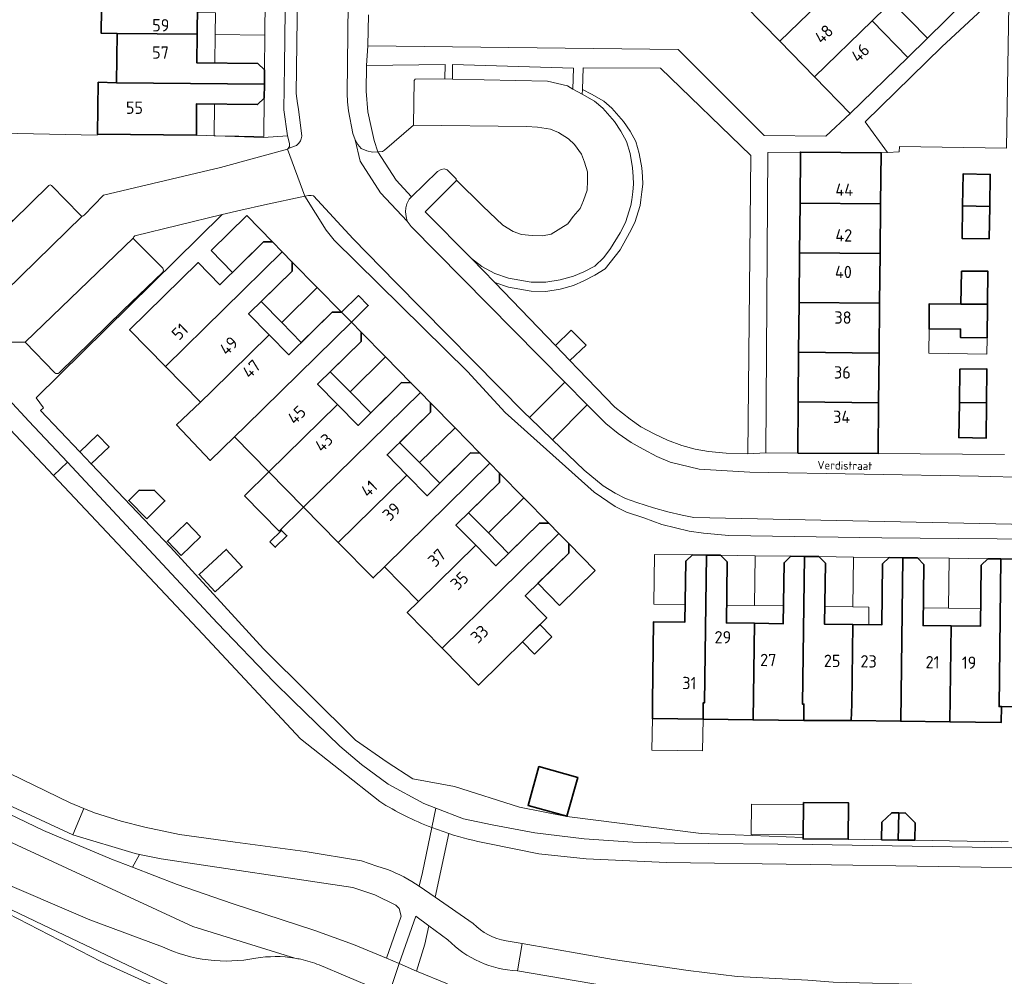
# Model space of a CAD drawing. Header units: metres. Extents: x 149984 to 156489, y 469398 to 478068.
# Tile 374 of 656: x 153243 to 153351, y 472858 to 472963. Entities that reach past the tile are written whole.
import ezdxf
from ezdxf.enums import TextEntityAlignment as Align

# ---------------------------------------------------------------- set-up
doc = ezdxf.new("R2010")
doc.units = ezdxf.units.M
doc.header["$LTSCALE"] = 0.75
for name, color, linetype, lineweight in [('B-WE-GR-BEPLANTING_CULTUUR_HEESTERS-GV', 252, 'Continuous', 18), ('B-WE-GR-STRUIK-GV', 252, 'Continuous', 13), ('B-WE-OG-BEBOUWING-GV', 6, 'Continuous', 35), ('B-WE-OG-BEBOUWING-T18', 1, 'Continuous', 18), ('B-WE-OG-BEBOUWING_LUIFEL-GV', 6, 'Continuous', 18), ('B-WE-OG-BEBOUWING_OVERBOUWING-GV', 6, 'Continuous', 18), ('B-WE-OG-TERREIN_BEGROEID-GV', 252, 'Continuous', 18), ('B-WE-OG-TERREIN_ERF-GV', 252, 'Continuous', 18), ('B-WE-OG-TERREIN_OEVER-GV', 252, 'Continuous', 18), ('B-WE-OG-TOPOGRAFIE-T18', 7, 'Continuous', 18), ('B-WE-OG-WATER_MEER-GV', 252, 'Continuous', 18), ('B-WE-OG-WEG-GV', 252, 'Continuous', 18), ('B-WE-VH-GESLOTENVERHARDING_ASFALT-GV', 252, 'Continuous', 18), ('B-WE-VH-GESLOTENVERHARDING_BETON-GV', 252, 'Continuous', 18), ('B-WE-VH-OPENVERHARDING_BETONSTRAATSTEEN-GV', 252, 'Continuous', 18), ('B-WE-VH-OPENVERHARDING_TEGEL-GV', 252, 'Continuous', 18)]:
    doc.layers.add(name, color=color, linetype=linetype, lineweight=lineweight)
doc.styles.add('NLCS-ISO-M500-T18', font='NLCS-ISO.ttf', dxfattribs={"height": 0.9})
doc.styles.add('NLCS-ISO-M750-T18', font='NLCS-ISO.ttf', dxfattribs={"height": 1.35})

msp = doc.modelspace()

# ---------------------------------------------------------------- linework, layer by layer
at = {"layer": 'B-WE-GR-BEPLANTING_CULTUUR_HEESTERS-GV', "flags": 128}
for points in [[(153351.34, 472966.499), (153344, 472959.64), (153335.57, 472951.44), (153338.02, 472948.098), (153339.31, 472948.17), (153339.35, 472948.75), (153351.08, 472948.56)], [(153289.55, 472956.139), (153289.58, 472957.7), (153280.95, 472957.62), (153280.92, 472954.8), (153281.1, 472952.55), (153281.43, 472951.03), (153281.82, 472949.4), (153282.218, 472948.138), (153282.72, 472948.18), (153282.95, 472948.34), (153286.11, 472951.08), (153286.18, 472955.95), (153286.3, 472956.12)], [(153290.39, 472956.12), (153300.78, 472955.89), (153302.976, 472955.368), (153303.576, 472955.029), (153303.63, 472957.33), (153290.4, 472957.7)], [(153255.322, 472869.825), (153260.23, 472867.93), (153266.27, 472865.84), (153275.3, 472862.87), (153279.54, 472861.34), (153283.15, 472859.84), (153284.78, 472864.45), (153284.544, 472865.292), (153284.174, 472865.663), (153281.884, 472866.809), (153279.46, 472867.584), (153258.483, 472870.751), (153256.092, 472871.227)]]:
    msp.add_lwpolyline(points, close=True, dxfattribs=at)
for points in [[(153272.315, 472949.911), (153269.679, 472949.709), (153262.339, 472949.964), (153251.518, 472950.075), (153251.45, 472949.99), (153239.24, 472950.24), (153239.345, 472955.317), (153239.222, 472955.312), (153238.948, 472961.327), (153232.399, 472961.442), (153232.267, 472953.924), (153232.237, 472952.237), (153233.176, 472950.598), (153233.17, 472950.348), (153233.105, 472947.736), (153242.238, 472940.59), (153246.187, 472944.46)], [(153250.038, 472941.217), (153252.169, 472943.406), (153264.963, 472946.424), (153272.33, 472948.44), (153272.393, 472948.532), (153272.53, 472948.73), (153272.54, 472949.05), (153272.315, 472949.911)], [(153246.457, 472944.454), (153249.614, 472941.242)], [(153351.235, 472872.621), (153350.559, 472872.614), (153341.011, 472872.764), (153339.209, 472872.792), (153337.392, 472872.821), (153333.729, 472872.88), (153328.789, 472872.916), (153328.79, 472873.073), (153317.637, 472873.507), (153302.914, 472875.377), (153297.736, 472876.395), (153290.595, 472878.653), (153286.027, 472879.493), (153283.244, 472881.331), (153279.778, 472883.746), (153269.697, 472893.723), (153259.51, 472904.854), (153250.809, 472913.98), (153249.56, 472915.291), (153245.243, 472919.818), (153245.586, 472920.131), (153244.791, 472921.206), (153265.149, 472941.28), (153255.593, 472938.951)], [(153255.552, 472938.512), (153258.655, 472935.41)], [(153258.661, 472934.964), (153254.332, 472930.802), (153247.322, 472923.936)], [(153246.843, 472923.953), (153243.584, 472927.301), (153241.997, 472927.304)], [(153241.769, 472921.058), (153243.992, 472918.677), (153248.215, 472914.154), (153259.61, 472901.95), (153264.64, 472896.54), (153270.8, 472890.11), (153272.91, 472888.07), (153278.06, 472883.06), (153280.42, 472881.05), (153283.35, 472878.91), (153287.25, 472876.81), (153288.548, 472876.299), (153291.59, 472875.1), (153294.73, 472874.47), (153299.39, 472873.57), (153304.82, 472872.92), (153310.14, 472872.57), (153314.72, 472872.44), (153329.79, 472872.31), (153366.99, 472871.7)], [(153289.879, 472861.865), (153287.799, 472863.404), (153287.35, 472861.39), (153286.454, 472858.452), (153289.84, 472857.03)], [(153307.76, 472855.65), (153313.221, 472854.943), (153313.381, 472855.824), (153312.299, 472855.959), (153297.498, 472858.481)]]:
    msp.add_lwpolyline(points, dxfattribs=at)
at = {"layer": 'B-WE-GR-BEPLANTING_CULTUUR_HEESTERS-GV'}
for points in [[(153246.187, 472944.46, -0.4888168), (153246.457, 472944.454)], [(153249.614, 472941.242, 0.2261022), (153249.808, 472941.126)], [(153249.808, 472941.126, 0.2470058), (153250.038, 472941.217)], [(153255.593, 472938.951, 0.3083691), (153255.44, 472938.719)], [(153255.44, 472938.719, 0.2529586), (153255.552, 472938.512)], [(153258.655, 472935.41, -0.287004), (153258.661, 472934.964)], [(153247.322, 472923.936, -0.2901928), (153246.843, 472923.953)], [(153297.498, 472858.481, -0.1890703), (153289.879, 472861.865)]]:
    msp.add_lwpolyline(points, format="xyb", dxfattribs=at)
at = {"layer": 'B-WE-GR-STRUIK-GV', "flags": 128}
for points in [[(153304.617, 472954.984), (153304.596, 472954.454), (153305.95, 472953.69), (153306.85, 472952.92), (153308.13, 472951.47), (153308.84, 472950.4), (153309.46, 472949.29), (153309.84, 472947.98), (153310.11, 472946.41), (153310.19, 472945.44), (153310.22, 472944.63), (153310.14, 472943.77), (153310.03, 472942.9), (153309.93, 472942.29), (153309.35, 472940.43), (153308.76, 472939.3), (153307.71, 472937.57), (153306.96, 472936.58), (153305.96, 472935.64), (153304.77, 472935.03), (153303.65, 472934.53), (153302.17, 472934.13), (153300.62, 472933.87), (153298.99, 472933.89), (153296.51, 472934.33), (153295.02, 472934.84), (153293.61, 472935.61), (153292.481, 472936.474), (153295.013, 472933.844), (153295.02, 472933.84), (153296.51, 472933.33), (153298.99, 472932.89), (153300.62, 472932.87), (153302.17, 472933.13), (153303.65, 472933.53), (153304.77, 472934.03), (153305.96, 472934.64), (153307.122, 472935.345), (153308.748, 472937.421), (153309.76, 472939.3), (153310.35, 472940.43), (153310.93, 472942.29), (153311.03, 472942.9), (153311.14, 472943.77), (153311.22, 472944.63), (153311.19, 472945.44), (153311.11, 472946.41), (153310.84, 472947.98), (153310.46, 472949.29), (153309.84, 472950.4), (153309.13, 472951.47), (153307.85, 472952.92), (153306.95, 472953.69), (153305.596, 472954.454)], [(153188.946, 472902.23), (153188.785, 472901.528), (153189.818, 472901.035), (153229.679, 472881.489), (153235.08, 472878.87), (153245.58, 472873.84), (153253.03, 472870.71), (153255.322, 472869.825), (153256.092, 472871.227), (153255.645, 472871.315), (153248.804, 472873.379), (153231.55, 472881.37), (153190.957, 472901.204)]]:
    msp.add_lwpolyline(points, close=True, dxfattribs=at)
at = {"layer": 'B-WE-OG-BEBOUWING-GV', "flags": 128}
for points in [[(153322.438, 472964.16), (153326.243, 472960.258), (153332.55, 472966.409), (153328.745, 472970.311)], [(153330.048, 472956.357), (153336.355, 472962.508), (153337.88, 472963.995), (153334.075, 472967.896), (153332.55, 472966.409), (153326.243, 472960.258)], [(153251.974, 472966.545), (153251.921, 472961.131), (153253.645, 472961.113), (153262.424, 472961.023), (153262.457, 472964.214), (153269.147, 472964.145), (153269.874, 472964.868), (153269.889, 472966.36), (153253.701, 472966.528)], [(153336.355, 472962.508), (153330.048, 472956.357), (153333.958, 472952.348), (153340.265, 472958.499)], [(153262.424, 472961.023), (153253.645, 472961.113), (153253.59, 472955.722), (153269.778, 472955.553), (153269.794, 472957.118), (153269.081, 472957.826), (153262.392, 472957.895)], [(153251.577, 472955.774), (153251.518, 472950.075), (153262.339, 472949.964), (153262.345, 472953.395), (153269.035, 472953.326), (153269.762, 472954.048), (153269.778, 472955.553), (153253.59, 472955.722)], [(153337.282, 472942.451), (153337.34, 472948.06), (153328.501, 472948.124), (153328.45, 472942.531)], [(153346.254, 472942.243), (153349.236, 472942.171), (153349.293, 472945.685), (153346.311, 472945.733)], [(153337.282, 472942.451), (153328.45, 472942.531), (153328.401, 472937.089), (153337.226, 472937.008)], [(153346.254, 472942.243), (153346.196, 472938.677), (153349.178, 472938.629), (153349.236, 472942.171)], [(153271.742, 472937.205), (153270.679, 472938.287), (153269.676, 472938.281), (153264.91, 472933.6), (153262.522, 472936.033), (153255.011, 472928.653), (153258.951, 472924.642)], [(153271.742, 472937.205), (153258.951, 472924.642), (153262.782, 472920.743), (153264.016, 472921.955), (153270.293, 472928.121), (153268.049, 472930.405), (153272.815, 472935.086), (153272.837, 472936.09)], [(153328.401, 472937.089), (153328.351, 472931.646), (153337.17, 472931.566), (153337.226, 472937.008)], [(153346.137, 472935.097), (153346.079, 472931.489), (153348.996, 472931.467), (153349.022, 472935.075)], [(153278.234, 472930.596), (153279.307, 472929.504), (153281.162, 472931.326), (153280.09, 472932.418)], [(153328.301, 472926.203), (153337.114, 472926.123), (153337.17, 472931.566), (153328.351, 472931.646)], [(153266.518, 472916.941), (153267.745, 472918.147), (153279.307, 472929.504), (153278.234, 472930.596), (153277.209, 472930.613), (153272.443, 472925.932), (153270.293, 472928.121), (153264.016, 472921.955), (153262.782, 472920.743), (153260.157, 472918.244), (153263.827, 472914.356)], [(153348.996, 472931.467), (153346.079, 472931.489), (153342.606, 472931.515), (153342.585, 472928.765), (153346.035, 472928.739), (153346.02, 472927.829), (153348.937, 472927.782)], [(153266.518, 472916.941), (153270.266, 472913.127), (153277.775, 472920.504), (153275.617, 472922.701), (153280.383, 472927.382), (153280.392, 472928.399), (153279.307, 472929.504), (153267.745, 472918.147)], [(153337.114, 472926.123), (153328.301, 472926.203), (153328.252, 472920.761), (153337.058, 472920.681)], [(153345.903, 472920.69), (153348.871, 472920.668), (153348.9, 472924.4), (153345.963, 472924.356)], [(153277.775, 472920.504), (153270.266, 472913.127), (153274.084, 472909.241), (153286.869, 472921.805), (153285.83, 472922.863), (153284.806, 472922.88), (153280.04, 472918.199)], [(153274.084, 472909.241), (153277.874, 472905.384), (153285.383, 472912.76), (153283.214, 472914.968), (153287.98, 472919.649), (153287.989, 472920.666), (153286.869, 472921.805)], [(153328.201, 472915.168), (153337, 472915.104), (153337.058, 472920.681), (153328.252, 472920.761)], [(153348.871, 472920.668), (153345.903, 472920.69), (153345.841, 472916.857), (153348.841, 472916.808)], [(153249.56, 472915.291), (153250.809, 472913.98), (153252.769, 472915.848), (153251.519, 472917.159)], [(153277.874, 472905.384), (153281.699, 472901.492), (153282.933, 472902.705), (153294.483, 472914.055), (153293.398, 472915.159), (153292.367, 472915.183), (153287.601, 472910.502), (153285.383, 472912.76)], [(153292.929, 472905.078), (153290.769, 472907.277), (153295.535, 472911.958), (153295.55, 472912.969), (153294.483, 472914.055), (153282.933, 472902.705), (153286.655, 472898.917)], [(153256.896, 472907.971), (153258.89, 472909.921), (153257.763, 472911.073), (153256.066, 472911.092), (153254.93, 472909.981)], [(153260.659, 472903.951), (153262.777, 472905.983), (153261.273, 472907.551), (153259.155, 472905.519)], [(153286.655, 472898.917), (153285.422, 472897.705), (153289.144, 472893.916), (153289.239, 472893.82), (153302.024, 472906.377), (153300.938, 472907.483), (153299.912, 472907.501), (153295.146, 472902.82), (153292.929, 472905.078)], [(153270.393, 472905.433), (153270.978, 472904.849), (153272.245, 472906.117), (153271.661, 472906.701)], [(153302.024, 472906.377), (153289.239, 472893.82), (153293.222, 472889.766), (153300.718, 472897.131), (153298.35, 472899.542), (153303.121, 472904.218), (153303.131, 472905.25)], [(153264.386, 472899.965), (153267.366, 472902.704), (153265.606, 472904.618), (153262.626, 472901.879)], [(153317.995, 472887.825), (153318.205, 472903.993), (153316.665, 472904.013), (153315.936, 472903.332), (153315.848, 472896.652), (153312.411, 472896.697), (153312.299, 472887.898), (153312.276, 472886.099), (153317.826, 472886.027), (153317.848, 472887.827)], [(153323.309, 472885.956), (153323.448, 472896.525), (153320.388, 472896.565), (153320.475, 472903.245), (153319.746, 472903.973), (153318.205, 472903.993), (153317.995, 472887.825), (153317.848, 472887.827), (153317.826, 472886.027)], [(153323.448, 472896.525), (153323.309, 472885.956), (153328.855, 472885.885), (153328.878, 472887.685), (153328.717, 472887.688), (153328.927, 472903.853), (153327.444, 472903.872), (153326.706, 472903.163), (153326.618, 472896.483)], [(153334.108, 472887.617), (153334.223, 472896.384), (153331.136, 472896.424), (153331.224, 472903.104), (153330.526, 472903.832), (153328.927, 472903.853), (153328.717, 472887.688), (153328.878, 472887.685), (153328.855, 472885.885), (153334.062, 472885.879)], [(153334.223, 472896.384), (153334.108, 472887.617), (153334.062, 472885.879), (153339.488, 472885.809), (153339.72, 472903.712), (153338.224, 472903.731), (153337.485, 472903.022), (153337.397, 472896.342)], [(153344.849, 472885.739), (153344.988, 472896.243), (153341.925, 472896.283), (153342.013, 472902.963), (153341.304, 472903.691), (153339.72, 472903.712), (153339.488, 472885.809)], [(153344.988, 472896.243), (153344.849, 472885.739), (153350.491, 472885.666), (153350.512, 472887.404), (153350.251, 472887.409), (153350.461, 472903.57), (153349.033, 472903.589), (153348.303, 472902.88), (153348.215, 472896.2)], [(153355.768, 472896.1), (153352.735, 472896.14), (153352.823, 472902.82), (153352.113, 472903.549), (153350.461, 472903.57), (153350.251, 472887.409), (153350.512, 472887.404), (153355.653, 472887.34)], [(153299.859, 472880.838), (153298.669, 472876.586), (153302.921, 472875.396), (153304.111, 472879.649)], [(153328.818, 472876.914), (153328.79, 472873.073), (153328.789, 472872.916), (153333.729, 472872.88), (153333.759, 472876.878)], [(153339.209, 472872.792), (153339.256, 472875.76), (153338.506, 472875.774), (153337.426, 472874.733), (153337.392, 472872.821)], [(153341.011, 472872.764), (153341.046, 472874.666), (153340.006, 472875.746), (153339.256, 472875.76), (153339.209, 472872.792)]]:
    msp.add_lwpolyline(points, close=True, dxfattribs=at)
at = {"layer": 'B-WE-OG-BEBOUWING_LUIFEL-GV', "flags": 128}
for points in [[(153269.874, 472964.868), (153269.147, 472964.145), (153262.457, 472964.214), (153262.449, 472963.412), (153264.412, 472963.392), (153264.388, 472961.003), (153269.834, 472960.947)], [(153336.355, 472962.508), (153340.265, 472958.499), (153342.401, 472960.586), (153338.489, 472964.59), (153337.88, 472963.995)], [(153269.834, 472960.947), (153264.388, 472961.003), (153264.356, 472957.875), (153269.081, 472957.826), (153269.794, 472957.118)], [(153269.762, 472954.048), (153269.035, 472953.326), (153264.309, 472953.375), (153264.273, 472949.897), (153269.719, 472949.841)], [(153270.679, 472938.287), (153267.85, 472941.167), (153263.946, 472937.333), (153266.286, 472934.951), (153269.676, 472938.281)], [(153275.572, 472933.306), (153272.837, 472936.09), (153272.815, 472935.086), (153269.435, 472931.766), (153271.678, 472929.482)], [(153278.234, 472930.596), (153275.572, 472933.306), (153271.678, 472929.482), (153273.828, 472927.293), (153277.209, 472930.613)], [(153283.054, 472925.689), (153280.392, 472928.399), (153280.383, 472927.382), (153277.002, 472924.061), (153279.16, 472921.864)], [(153342.585, 472928.765), (153342.543, 472926.107), (153348.908, 472926.004), (153348.937, 472927.782), (153346.02, 472927.829), (153346.035, 472928.739)], [(153285.83, 472922.863), (153283.054, 472925.689), (153279.16, 472921.864), (153281.424, 472919.559), (153284.806, 472922.88)], [(153290.662, 472917.945), (153287.989, 472920.666), (153287.98, 472919.649), (153284.598, 472916.327), (153286.767, 472914.119)], [(153293.398, 472915.159), (153290.662, 472917.945), (153286.767, 472914.119), (153288.985, 472911.861), (153292.367, 472915.183)], [(153270.266, 472913.127), (153267.596, 472910.503), (153271.414, 472906.617), (153274.084, 472909.241)], [(153298.208, 472910.263), (153295.55, 472912.969), (153295.535, 472911.958), (153292.153, 472908.636), (153294.312, 472906.437)], [(153298.208, 472910.263), (153294.312, 472906.437), (153296.53, 472904.179), (153299.912, 472907.501), (153300.938, 472907.483)], [(153303.131, 472905.25), (153303.121, 472904.218), (153299.74, 472900.904), (153302.105, 472898.49), (153306.007, 472902.315)], [(153316.665, 472904.013), (153312.52, 472904.068), (153312.448, 472898.62), (153315.873, 472898.575), (153315.936, 472903.332)], [(153323.544, 472903.924), (153319.746, 472903.973), (153320.475, 472903.245), (153320.413, 472898.516), (153323.473, 472898.476)], [(153323.544, 472903.924), (153323.473, 472898.476), (153326.644, 472898.434), (153326.706, 472903.163), (153327.444, 472903.872)], [(153334.32, 472903.782), (153330.526, 472903.832), (153331.224, 472903.104), (153331.162, 472898.375), (153334.249, 472898.334)], [(153334.32, 472903.782), (153334.249, 472898.334), (153336, 472898.311), (153335.974, 472896.361), (153337.397, 472896.342), (153337.485, 472903.022), (153338.224, 472903.731)], [(153344.8, 472903.645), (153341.304, 472903.691), (153342.013, 472902.963), (153341.951, 472898.233), (153344.728, 472898.196)], [(153344.8, 472903.645), (153344.728, 472898.196), (153348.241, 472898.15), (153348.303, 472902.88), (153349.033, 472903.589)], [(153298.039, 472894.499), (153299.354, 472893.16), (153301.279, 472895.051), (153299.964, 472896.39)], [(153312.276, 472886.099), (153312.231, 472882.617), (153317.781, 472882.545), (153317.826, 472886.027)]]:
    msp.add_lwpolyline(points, close=True, dxfattribs=at)
at = {"layer": 'B-WE-OG-BEBOUWING_OVERBOUWING-GV', "flags": 128}
msp.add_lwpolyline([(153328.792, 472873.363), (153328.817, 472876.691), (153323.129, 472876.732), (153323.105, 472873.405)], close=True, dxfattribs=at)
at = {"layer": 'B-WE-OG-TERREIN_BEGROEID-GV', "flags": 128}
msp.add_lwpolyline([(153305.596, 472954.454), (153306.95, 472953.69), (153307.85, 472952.92), (153309.13, 472951.47), (153309.84, 472950.4), (153310.46, 472949.29), (153310.84, 472947.98), (153311.11, 472946.41), (153311.19, 472945.44), (153311.22, 472944.63), (153311.14, 472943.77), (153311.03, 472942.9), (153310.93, 472942.29), (153310.35, 472940.43), (153309.76, 472939.3), (153308.748, 472937.421), (153307.122, 472935.345), (153305.96, 472934.64), (153304.77, 472934.03), (153303.65, 472933.53), (153302.17, 472933.13), (153300.62, 472932.87), (153298.99, 472932.89), (153296.51, 472933.33), (153295.02, 472933.84), (153295.013, 472933.844), (153301.661, 472926.937), (153303.402, 472928.613), (153305.026, 472926.999), (153303.248, 472925.288), (153304.15, 472924.35), (153308.17, 472920.2), (153309.83, 472918.89), (153311.02, 472918.04), (153312.46, 472917.29), (153313.93, 472916.58), (153315.51, 472916), (153316.98, 472915.59), (153318.42, 472915.34), (153320.37, 472915.15), (153322.74, 472915.1), (153323.08, 472947.74), (153313.18, 472957.33), (153304.71, 472957.34), (153304.617, 472954.984)], close=True, dxfattribs=at)
for points in [[(153282.41, 472877), (153273.74, 472883.87), (153263.049, 472895.339), (153246.677, 472912.718), (153241.938, 472917.749)], [(153184.552, 472908.315), (153191.869, 472904.67), (153231.269, 472885.209), (153248.507, 472876.871), (153249.99, 472876.261), (153251.177, 472875.773), (153254.106, 472874.863), (153256.699, 472874.189), (153260.47, 472873.414), (153266.598, 472872.571), (153274.241, 472871.527), (153280.437, 472870.516), (153282.106, 472869.95), (153283.271, 472869.555)], [(153286.744, 472867.734), (153287.096, 472869.244), (153288.11, 472874.17)], [(153289.971, 472873.509), (153288.481, 472866.53), (153292.654, 472863.636)], [(153299.86, 472871.3), (153294.25, 472872.42)], [(153390.541, 472864.322), (153384.23, 472866.97), (153379.37, 472868.58), (153376.97, 472869.07), (153374.62, 472869.37), (153371.82, 472869.49), (153357.67, 472869.67), (153329.56, 472870.11), (153313.82, 472870.33), (153305.02, 472870.73), (153299.86, 472871.3)], [(153296.26, 472861.77), (153298.018, 472861.463), (153308, 472859.72), (153316.2, 472858.51), (153321.57, 472857.85), (153329.32, 472857.46), (153332.07, 472857.23), (153343.57, 472856.94), (153363.64, 472857.04), (153368.78, 472857.25), (153374.19, 472857.71), (153383.17, 472858.93), (153387.937, 472859.638), (153396.992, 472861.313), (153396.83, 472862.567)]]:
    msp.add_lwpolyline(points, dxfattribs=at)
at = {"layer": 'B-WE-OG-TERREIN_BEGROEID-GV'}
for points in [[(153288.11, 472874.17, -0.0459593), (153282.41, 472877)], [(153294.25, 472872.42, -0.0315853), (153289.971, 472873.509)], [(153283.271, 472869.555, -0.0594207), (153286.744, 472867.734)], [(153292.654, 472863.636, 0.1531185), (153296.26, 472861.77)]]:
    msp.add_lwpolyline(points, format="xyb", dxfattribs=at)
at = {"layer": 'B-WE-OG-TERREIN_ERF-GV', "flags": 128}
for points in [[(153235.961, 472966.66), (153235.874, 472961.711), (153238.954, 472961.657), (153238.948, 472961.327), (153239.222, 472955.312), (153239.345, 472955.317), (153239.24, 472950.24), (153251.45, 472949.99), (153251.518, 472950.075), (153251.577, 472955.774), (153253.59, 472955.722), (153253.645, 472961.113), (153251.921, 472961.131), (153251.974, 472966.545)], [(153262.457, 472964.214), (153262.424, 472961.023), (153262.392, 472957.895), (153269.081, 472957.826), (153269.794, 472957.118), (153269.778, 472955.553), (153269.762, 472954.048), (153269.035, 472953.326), (153262.345, 472953.395), (153262.339, 472949.964), (153269.679, 472949.709), (153272.315, 472949.911), (153271.9, 472952.74), (153271.98, 472957.58), (153272.1, 472966.68)], [(153281.173, 472963.171), (153281.127, 472959.749), (153315.1, 472959.36), (153324.51, 472949.94), (153331.27, 472949.88), (153333.958, 472952.348), (153330.048, 472956.357), (153326.243, 472960.258), (153322.438, 472964.16)], [(153337.88, 472963.995), (153336.355, 472962.508), (153340.265, 472958.499), (153346.549, 472964.659)], [(153351.08, 472948.56), (153339.35, 472948.75), (153339.31, 472948.17), (153338.02, 472948.098), (153337.34, 472948.06), (153337.282, 472942.451), (153337.226, 472937.008), (153337.17, 472931.566), (153337.114, 472926.123), (153337.058, 472920.681), (153337, 472915.104), (153350.83, 472915.005)], [(153362.66, 472905.67), (153337.42, 472905.9), (153320.64, 472906.13), (153317.89, 472906.39), (153316.31, 472906.62), (153313.31, 472907.34), (153311.36, 472908.06), (153309.46, 472908.7), (153308.2, 472909.32), (153305.9, 472910.89), (153296.14, 472919.61), (153292.04, 472924.1), (153277.43, 472938.49), (153276.54, 472939.56), (153274.219, 472943.287), (153269.79, 472942.335), (153267.199, 472941.779), (153265.149, 472941.28), (153244.791, 472921.206), (153245.586, 472920.131), (153245.243, 472919.818), (153249.56, 472915.291), (153251.519, 472917.159), (153252.769, 472915.848), (153250.809, 472913.98), (153259.51, 472904.854), (153269.697, 472893.723), (153279.778, 472883.746), (153283.244, 472881.331), (153286.027, 472879.493), (153290.595, 472878.653), (153297.736, 472876.395), (153302.914, 472875.377), (153317.637, 472873.507), (153328.79, 472873.073), (153328.818, 472876.914), (153333.759, 472876.878), (153333.729, 472872.88), (153337.392, 472872.821), (153337.426, 472874.733), (153338.506, 472875.774), (153339.256, 472875.76), (153340.006, 472875.746), (153341.046, 472874.666), (153341.011, 472872.764), (153350.559, 472872.614), (153351.235, 472872.621)], [(153355.653, 472887.34), (153350.512, 472887.404), (153350.491, 472885.666), (153344.849, 472885.739), (153339.488, 472885.809), (153334.062, 472885.879), (153328.855, 472885.885), (153323.309, 472885.956), (153317.826, 472886.027), (153312.276, 472886.099), (153312.299, 472887.898), (153312.411, 472896.697), (153315.848, 472896.652), (153315.936, 472903.332), (153316.665, 472904.013), (153318.205, 472903.993), (153319.746, 472903.973), (153320.475, 472903.245), (153320.388, 472896.565), (153323.448, 472896.525), (153326.618, 472896.483), (153326.706, 472903.163), (153327.444, 472903.872), (153328.927, 472903.853), (153330.526, 472903.832), (153331.224, 472903.104), (153331.136, 472896.424), (153334.223, 472896.384), (153337.397, 472896.342), (153337.485, 472903.022), (153338.224, 472903.731), (153339.72, 472903.712), (153341.304, 472903.691), (153342.013, 472902.963), (153341.925, 472896.283), (153344.988, 472896.243), (153348.215, 472896.2), (153348.303, 472902.88), (153349.033, 472903.589), (153350.461, 472903.57), (153352.113, 472903.549)]]:
    msp.add_lwpolyline(points, dxfattribs=at)
for points in [[(153328.45, 472942.531), (153328.501, 472948.124), (153324.93, 472948.07), (153324.72, 472915.193), (153328.201, 472915.168), (153328.252, 472920.761), (153328.301, 472926.203), (153328.351, 472931.646), (153328.401, 472937.089)], [(153349.236, 472942.171), (153349.178, 472938.629), (153346.196, 472938.677), (153346.254, 472942.243), (153346.311, 472945.733), (153349.293, 472945.685)], [(153282.933, 472902.705), (153281.699, 472901.492), (153277.874, 472905.384), (153274.084, 472909.241), (153270.266, 472913.127), (153266.518, 472916.941), (153263.827, 472914.356), (153260.157, 472918.244), (153262.782, 472920.743), (153258.951, 472924.642), (153255.011, 472928.653), (153262.522, 472936.033), (153264.91, 472933.6), (153269.676, 472938.281), (153270.679, 472938.287), (153271.742, 472937.205), (153272.837, 472936.09), (153272.815, 472935.086), (153268.049, 472930.405), (153270.293, 472928.121), (153272.443, 472925.932), (153277.209, 472930.613), (153278.234, 472930.596), (153280.09, 472932.418), (153281.162, 472931.326), (153279.307, 472929.504), (153280.392, 472928.399), (153280.383, 472927.382), (153275.617, 472922.701), (153277.775, 472920.504), (153280.04, 472918.199), (153284.806, 472922.88), (153285.83, 472922.863), (153286.869, 472921.805), (153287.989, 472920.666), (153287.98, 472919.649), (153283.214, 472914.968), (153285.383, 472912.76), (153287.601, 472910.502), (153292.367, 472915.183), (153293.398, 472915.159), (153294.483, 472914.055), (153295.55, 472912.969), (153295.535, 472911.958), (153290.769, 472907.277), (153292.929, 472905.078), (153295.146, 472902.82), (153299.912, 472907.501), (153300.938, 472907.483), (153302.024, 472906.377), (153303.131, 472905.25), (153303.121, 472904.218), (153298.35, 472899.542), (153300.718, 472897.131), (153293.222, 472889.766), (153289.239, 472893.82), (153289.144, 472893.916), (153285.422, 472897.705), (153286.655, 472898.917)], [(153346.079, 472931.489), (153346.137, 472935.097), (153349.022, 472935.075), (153348.996, 472931.467), (153348.937, 472927.782), (153346.02, 472927.829), (153346.035, 472928.739), (153342.585, 472928.765), (153342.606, 472931.515)], [(153348.871, 472920.668), (153348.841, 472916.808), (153345.841, 472916.857), (153345.903, 472920.69), (153345.963, 472924.356), (153348.9, 472924.4)], [(153256.896, 472907.971), (153254.93, 472909.981), (153256.066, 472911.092), (153257.763, 472911.073), (153258.89, 472909.921)], [(153260.659, 472903.951), (153259.155, 472905.519), (153261.273, 472907.551), (153262.777, 472905.983)], [(153270.393, 472905.433), (153271.661, 472906.701), (153272.245, 472906.117), (153270.978, 472904.849)], [(153264.386, 472899.965), (153262.626, 472901.879), (153265.606, 472904.618), (153267.366, 472902.704)], [(153299.859, 472880.838), (153304.111, 472879.649), (153302.921, 472875.396), (153298.669, 472876.586)]]:
    msp.add_lwpolyline(points, close=True, dxfattribs=at)
at = {"layer": 'B-WE-OG-TERREIN_OEVER-GV', "flags": 128}
msp.add_lwpolyline([(153285.29, 472843.44), (153284.98, 472843.72), (153284.69, 472844.26), (153284.41, 472844.63), (153283.96, 472845.18), (153274.083, 472849.513), (153260.921, 472856.186), (153245.506, 472863.503), (153222.986, 472874.287), (153198.867, 472886.288), (153175.982, 472897.342), (153174.849, 472897.24), (153174.94, 472897.2), (153183.9, 472892.82), (153206.41, 472881.55), (153227.71, 472871.33), (153237.11, 472867.1), (153251.88, 472859.49), (153264.214, 472853.878), (153272.565, 472849.711), (153281.172, 472845.762), (153283.627, 472844.082)], close=True, dxfattribs=at)
at = {"layer": 'B-WE-OG-WATER_MEER-GV', "flags": 128}
msp.add_lwpolyline([(153264.214, 472853.878), (153251.88, 472859.49), (153237.11, 472867.1), (153227.71, 472871.33), (153206.41, 472881.55), (153183.9, 472892.82), (153174.94, 472897.2), (153174.849, 472897.24), (153169.61, 472899.55), (153162.325, 472902.2), (153157.24, 472905.04), (153155.125, 472906.568), (153136.194, 472915.55), (153118.525, 472924.067), (153102.247, 472932.098), (153089.112, 472938.647)], dxfattribs=at)
at = {"layer": 'B-WE-OG-WEG-GV', "flags": 128}
for points in [[(153258.62, 472861.1), (153250.65, 472864.07), (153239.83, 472868.69), (153223.03, 472876.72), (153211.55, 472882.63), (153179.937, 472898.24), (153174.88, 472900.793), (153174.62, 472900.662), (153173.197, 472901.357), (153130.658, 472922.141), (153109.435, 472932.477), (153108.536, 472932.915), (153105.839, 472934.229), (153104.94, 472934.667), (153062.4, 472955.422)], [(153169.61, 472899.55), (153174.849, 472897.24), (153175.982, 472897.342), (153198.867, 472886.288), (153222.986, 472874.287), (153245.506, 472863.503), (153260.921, 472856.186), (153274.083, 472849.513), (153283.96, 472845.18), (153284.863, 472845.029), (153285.466, 472848.503), (153285.664, 472849.685)], [(153281.993, 472856.492), (153275.79, 472859.11)]]:
    msp.add_lwpolyline(points, dxfattribs=at)
at = {"layer": 'B-WE-OG-WEG-GV'}
for points in [[(153268.84, 472859.85, -0.1588967), (153258.62, 472861.1)], [(153273.119, 472859.859, 0.0838982), (153268.84, 472859.85)], [(153273.764, 472859.734, 0.0107495), (153273.119, 472859.859)], [(153275.79, 472859.11, 0.0414788), (153273.764, 472859.734)]]:
    msp.add_lwpolyline(points, format="xyb", dxfattribs=at)
at = {"layer": 'B-WE-VH-GESLOTENVERHARDING_ASFALT-GV', "flags": 128}
for points in [[(153278.06, 472883.06), (153272.91, 472888.07), (153270.8, 472890.11), (153264.64, 472896.54), (153259.61, 472901.95), (153248.215, 472914.154), (153246.677, 472912.718), (153263.049, 472895.339), (153273.74, 472883.87), (153282.41, 472877)], [(153176.291, 472907.493), (153174.839, 472904.613), (153203.718, 472890.277), (153261.93, 472863.331), (153273.119, 472859.859)], [(153275.79, 472859.11), (153281.993, 472856.492), (153283.43, 472855.886), (153284.53, 472859.26), (153283.15, 472859.84), (153279.54, 472861.34), (153275.3, 472862.87), (153266.27, 472865.84), (153260.23, 472867.93), (153255.322, 472869.825), (153253.03, 472870.71), (153245.58, 472873.84), (153235.08, 472878.87), (153229.679, 472881.489), (153189.818, 472901.035), (153188.785, 472901.528), (153176.291, 472907.493)], [(153273.119, 472859.859), (153261.93, 472863.331), (153203.718, 472890.277), (153174.839, 472904.613), (153173.197, 472901.357)], [(153173.197, 472901.357), (153174.62, 472900.662), (153174.88, 472900.793), (153179.937, 472898.24), (153211.55, 472882.63), (153223.03, 472876.72), (153239.83, 472868.69), (153250.65, 472864.07), (153258.62, 472861.1)], [(153288.11, 472874.17), (153288.548, 472876.299), (153287.25, 472876.81), (153283.35, 472878.91), (153280.42, 472881.05), (153278.06, 472883.06)], [(153391.017, 472866.274), (153387.8, 472867.78), (153378.34, 472870.93), (153376.21, 472871.36), (153373.93, 472871.68), (153371.582, 472871.687), (153366.99, 472871.7), (153329.79, 472872.31), (153314.72, 472872.44), (153310.14, 472872.57), (153304.82, 472872.92), (153299.39, 472873.57), (153294.73, 472874.47), (153291.59, 472875.1), (153288.548, 472876.299), (153288.11, 472874.17), (153289.971, 472873.509)], [(153294.25, 472872.42), (153299.86, 472871.3), (153305.02, 472870.73), (153313.82, 472870.33), (153329.56, 472870.11), (153357.67, 472869.67), (153371.82, 472869.49), (153374.62, 472869.37), (153376.97, 472869.07), (153379.37, 472868.58), (153384.23, 472866.97), (153390.541, 472864.322)], [(153289.84, 472857.03), (153286.454, 472858.452), (153284.53, 472859.26), (153283.43, 472855.886), (153293.87, 472851.48), (153295.67, 472850.88), (153297.251, 472850.563), (153302.614, 472849.652), (153314.004, 472847.992), (153323.684, 472846.912), (153328.974, 472846.502), (153339.9, 472845.6)]]:
    msp.add_lwpolyline(points, dxfattribs=at)
at = {"layer": 'B-WE-VH-GESLOTENVERHARDING_ASFALT-GV'}
for points in [[(153282.41, 472877, 0.0459593), (153288.11, 472874.17)], [(153289.971, 472873.509, 0.0315853), (153294.25, 472872.42)], [(153258.62, 472861.1, 0.1588967), (153268.84, 472859.85)], [(153268.84, 472859.85, -0.0838982), (153273.119, 472859.859)], [(153273.119, 472859.859, -0.0107495), (153273.764, 472859.734)], [(153273.764, 472859.734, -0.0414788), (153275.79, 472859.11)]]:
    msp.add_lwpolyline(points, format="xyb", dxfattribs=at)
at = {"layer": 'B-WE-VH-GESLOTENVERHARDING_BETON-GV', "flags": 128}
msp.add_lwpolyline([(153191.869, 472904.67), (153184.552, 472908.315), (153182.921, 472905.306), (153188.946, 472902.23), (153190.957, 472901.204), (153231.55, 472881.37), (153248.804, 472873.379), (153249.99, 472876.261), (153248.507, 472876.871), (153231.269, 472885.209)], close=True, dxfattribs=at)
for points in [[(153283.271, 472869.555), (153282.106, 472869.95), (153280.437, 472870.516), (153274.241, 472871.527), (153266.598, 472872.571), (153260.47, 472873.414), (153256.699, 472874.189), (153254.106, 472874.863), (153251.177, 472875.773), (153249.99, 472876.261), (153248.804, 472873.379), (153255.645, 472871.315), (153256.092, 472871.227), (153258.483, 472870.751), (153279.46, 472867.584), (153281.884, 472866.809), (153284.174, 472865.663), (153284.544, 472865.292), (153284.78, 472864.45), (153283.15, 472859.84)], [(153292.654, 472863.636), (153288.481, 472866.53), (153286.744, 472867.734)], [(153283.15, 472859.84), (153284.53, 472859.26), (153286.367, 472864.463), (153287.799, 472863.404), (153289.879, 472861.865)], [(153297.498, 472858.481), (153298.018, 472861.463), (153296.26, 472861.77)], [(153321.57, 472857.85), (153316.2, 472858.51), (153308, 472859.72), (153298.018, 472861.463), (153297.498, 472858.481), (153312.299, 472855.959)]]:
    msp.add_lwpolyline(points, dxfattribs=at)
at = {"layer": 'B-WE-VH-GESLOTENVERHARDING_BETON-GV'}
for points in [[(153286.744, 472867.734, 0.0594207), (153283.271, 472869.555)], [(153296.26, 472861.77, -0.1531185), (153292.654, 472863.636)], [(153289.879, 472861.865, 0.1890703), (153297.498, 472858.481)]]:
    msp.add_lwpolyline(points, format="xyb", dxfattribs=at)
at = {"layer": 'B-WE-VH-OPENVERHARDING_BETONSTRAATSTEEN-GV', "flags": 128}
for points in [[(153272.1, 472966.68), (153271.98, 472957.58), (153271.9, 472952.74), (153272.315, 472949.911), (153272.54, 472949.05), (153272.53, 472948.73), (153272.393, 472948.532), (153273.3, 472948.85), (153273.57, 472949.12), (153273.73, 472949.37), (153273.81, 472949.58), (153273.87, 472949.86), (153273.53, 472952.84), (153273.41, 472953.46), (153273.28, 472954.54), (153273.52, 472973.71)], [(153273.52, 472973.71), (153273.28, 472954.54), (153273.41, 472953.46), (153273.53, 472952.84), (153273.87, 472949.86), (153273.81, 472949.58), (153273.73, 472949.37), (153273.57, 472949.12), (153273.3, 472948.85), (153272.393, 472948.532), (153272.33, 472948.44), (153274.219, 472943.287), (153274.6, 472943.37), (153274.89, 472943.39), (153275.16, 472943.34), (153279.52, 472938.64), (153284.18, 472933.83), (153298.32, 472919.55), (153298.825, 472919.061), (153302.677, 472922.95), (153285.87, 472939.98), (153285.43, 472940.55), (153282.495, 472943.677), (153280.258, 472947.125), (153279.73, 472949.48), (153279.48, 472950.17), (153279.01, 472952.65), (153278.9, 472953.64), (153278.85, 472954.53), (153278.98, 472967.68)], [(153346.549, 472964.659), (153340.265, 472958.499), (153333.958, 472952.348), (153331.27, 472949.88), (153324.51, 472949.94), (153315.1, 472959.36), (153281.127, 472959.749), (153280.95, 472957.62), (153289.58, 472957.7), (153289.55, 472956.139), (153290.39, 472956.12), (153290.4, 472957.7), (153303.63, 472957.33), (153303.576, 472955.029), (153304.596, 472954.454), (153304.617, 472954.984), (153304.71, 472957.34), (153313.18, 472957.33), (153323.08, 472947.74), (153322.74, 472915.1), (153324.72, 472915.193), (153324.93, 472948.07), (153328.501, 472948.124), (153337.34, 472948.06), (153338.02, 472948.098), (153335.57, 472951.44), (153344, 472959.64), (153351.34, 472966.499)], [(153255.593, 472938.951), (153265.149, 472941.28), (153267.199, 472941.779), (153269.79, 472942.335), (153274.219, 472943.287), (153272.33, 472948.44), (153264.963, 472946.424), (153252.169, 472943.406), (153250.038, 472941.217)], [(153246.187, 472944.46), (153242.238, 472940.59), (153236.448, 472934.916), (153236.436, 472934.904)], [(153249.614, 472941.242), (153246.457, 472944.454)], [(153353.369, 472907.339), (153316.81, 472908.13), (153315.53, 472908.36), (153313.97, 472908.74), (153312.4, 472909.16), (153310.58, 472909.74), (153309.35, 472910.21), (153308.2, 472910.78), (153306.89, 472911.58), (153304.8, 472913.28), (153301.332, 472916.635), (153298.825, 472919.061), (153298.32, 472919.55), (153284.18, 472933.83), (153279.52, 472938.64), (153275.16, 472943.34), (153274.89, 472943.39), (153274.6, 472943.37), (153274.219, 472943.287), (153276.54, 472939.56), (153277.43, 472938.49), (153292.04, 472924.1), (153296.14, 472919.61), (153305.9, 472910.89), (153308.2, 472909.32), (153309.46, 472908.7), (153311.36, 472908.06), (153313.31, 472907.34), (153316.31, 472906.62), (153317.89, 472906.39), (153320.64, 472906.13), (153337.42, 472905.9), (153362.66, 472905.67)], [(153239.723, 472931.247), (153249.808, 472941.126)], [(153249.808, 472941.126), (153239.723, 472931.247), (153239.806, 472931.169), (153239.731, 472929.613), (153241.934, 472927.372), (153241.997, 472927.304), (153243.584, 472927.301), (153255.44, 472938.719)], [(153255.44, 472938.719), (153243.584, 472927.301)], [(153258.655, 472935.41), (153255.552, 472938.512)], [(153247.322, 472923.936), (153254.332, 472930.802), (153258.661, 472934.964)], [(153243.584, 472927.301), (153246.843, 472923.953)]]:
    msp.add_lwpolyline(points, dxfattribs=at)
for points in [[(153292.481, 472936.474), (153293.61, 472935.61), (153295.02, 472934.84), (153296.51, 472934.33), (153298.99, 472933.89), (153300.62, 472933.87), (153302.17, 472934.13), (153303.65, 472934.53), (153304.77, 472935.03), (153305.96, 472935.64), (153306.96, 472936.58), (153307.71, 472937.57), (153308.76, 472939.3), (153309.35, 472940.43), (153309.93, 472942.29), (153310.03, 472942.9), (153310.14, 472943.77), (153310.22, 472944.63), (153310.19, 472945.44), (153310.11, 472946.41), (153309.84, 472947.98), (153309.46, 472949.29), (153308.84, 472950.4), (153308.13, 472951.47), (153306.85, 472952.92), (153305.95, 472953.69), (153304.596, 472954.454), (153303.576, 472955.029), (153302.976, 472955.368), (153300.78, 472955.89), (153290.39, 472956.12), (153289.55, 472956.139), (153286.3, 472956.12), (153286.18, 472955.95), (153286.11, 472951.08), (153298.5, 472950.93), (153299.7, 472950.86), (153301.12, 472950.62), (153302.01, 472950.26), (153303.08, 472949.56), (153303.75, 472948.96), (153304.51, 472947.91), (153304.85, 472947.03), (153305.16, 472945.95), (153305.17, 472944.99), (153305.12, 472943.94), (153304.74, 472942.83), (153304.37, 472941.96), (153303.59, 472941.06), (153303.03, 472940.27), (153301.18, 472939.13), (153300.23, 472938.97), (153299.12, 472938.99), (153297.96, 472939.12), (153297.02, 472939.44), (153295.89, 472940.14), (153293.71, 472942.21), (153290.791, 472945.088), (153290.8, 472944.99), (153287.4, 472941.57)], [(153282.218, 472948.138), (153284.229, 472945.038), (153285.899, 472943.212), (153288.76, 472946), (153289.13, 472946.22), (153289.49, 472946.3), (153289.79, 472946.2), (153290.78, 472945.21), (153290.791, 472945.088), (153293.71, 472942.21), (153295.89, 472940.14), (153297.02, 472939.44), (153297.96, 472939.12), (153299.12, 472938.99), (153300.23, 472938.97), (153301.18, 472939.13), (153303.03, 472940.27), (153303.59, 472941.06), (153304.37, 472941.96), (153304.74, 472942.83), (153305.12, 472943.94), (153305.17, 472944.99), (153305.16, 472945.95), (153304.85, 472947.03), (153304.51, 472947.91), (153303.75, 472948.96), (153303.08, 472949.56), (153302.01, 472950.26), (153301.12, 472950.62), (153299.7, 472950.86), (153298.5, 472950.93), (153286.11, 472951.08), (153282.95, 472948.34), (153282.72, 472948.18)], [(153285.899, 472943.212), (153284.229, 472945.038), (153282.218, 472948.138), (153281.64, 472948.12), (153281.01, 472948.26), (153280.39, 472948.53), (153280.03, 472948.97), (153279.73, 472949.48), (153280.258, 472947.125), (153282.495, 472943.677), (153285.43, 472940.55), (153285.32, 472941.07), (153285.24, 472941.57), (153285.28, 472942.02), (153285.38, 472942.45), (153285.64, 472942.96)], [(153301.332, 472916.635), (153305.148, 472920.447), (153302.677, 472922.95), (153298.825, 472919.061)], [(153305.148, 472920.447), (153301.332, 472916.635), (153304.8, 472913.28), (153306.89, 472911.58), (153308.2, 472910.78), (153309.35, 472910.21), (153310.58, 472909.74), (153312.4, 472909.16), (153313.97, 472908.74), (153315.53, 472908.36), (153316.81, 472908.13), (153353.369, 472907.339), (153353.369, 472912.489), (153348, 472912.64), (153322.94, 472913.06), (153317.39, 472913.41), (153314.21, 472914.18), (153312.77, 472914.81), (153311.27, 472915.58), (153309.95, 472916.31), (153308.55, 472917.31), (153307.171, 472918.397)]]:
    msp.add_lwpolyline(points, close=True, dxfattribs=at)
at = {"layer": 'B-WE-VH-OPENVERHARDING_BETONSTRAATSTEEN-GV'}
for points in [[(153246.457, 472944.454, 0.4888168), (153246.187, 472944.46)], [(153249.808, 472941.126, -0.2261022), (153249.614, 472941.242)], [(153250.038, 472941.217, -0.2470058), (153249.808, 472941.126)], [(153255.44, 472938.719, -0.3083691), (153255.593, 472938.951)], [(153255.552, 472938.512, -0.2529586), (153255.44, 472938.719)], [(153258.661, 472934.964, 0.287004), (153258.655, 472935.41)], [(153246.843, 472923.953, 0.2901928), (153247.322, 472923.936)]]:
    msp.add_lwpolyline(points, format="xyb", dxfattribs=at)
at = {"layer": 'B-WE-VH-OPENVERHARDING_TEGEL-GV', "flags": 128}
for points in [[(153278.98, 472967.68), (153278.85, 472954.53), (153278.9, 472953.64), (153279.01, 472952.65), (153279.48, 472950.17), (153279.73, 472949.48), (153280.03, 472948.97), (153280.39, 472948.53), (153281.01, 472948.26), (153281.64, 472948.12), (153282.218, 472948.138), (153281.82, 472949.4), (153281.43, 472951.03), (153281.1, 472952.55), (153280.92, 472954.8), (153280.95, 472957.62), (153281.127, 472959.749), (153281.173, 472963.171)], [(153350.83, 472915.005), (153337, 472915.104), (153328.201, 472915.168), (153324.72, 472915.193), (153322.74, 472915.1), (153320.37, 472915.15), (153318.42, 472915.34), (153316.98, 472915.59), (153315.51, 472916), (153313.93, 472916.58), (153312.46, 472917.29), (153311.02, 472918.04), (153309.83, 472918.89), (153308.17, 472920.2), (153304.15, 472924.35), (153303.248, 472925.288), (153301.661, 472926.937), (153295.013, 472933.844), (153292.481, 472936.474), (153287.4, 472941.57), (153290.8, 472944.99), (153290.791, 472945.088), (153290.78, 472945.21), (153289.79, 472946.2), (153289.49, 472946.3), (153289.13, 472946.22), (153288.76, 472946), (153285.899, 472943.212), (153285.64, 472942.96), (153285.38, 472942.45), (153285.28, 472942.02), (153285.24, 472941.57), (153285.32, 472941.07), (153285.43, 472940.55), (153285.87, 472939.98), (153302.677, 472922.95), (153305.148, 472920.447), (153307.171, 472918.397), (153308.55, 472917.31), (153309.95, 472916.31), (153311.27, 472915.58), (153312.77, 472914.81), (153314.21, 472914.18), (153317.39, 472913.41), (153322.94, 472913.06), (153348, 472912.64), (153353.369, 472912.489)], [(153234.976, 472925.2), (153240.166, 472919.63), (153241.938, 472917.749), (153246.677, 472912.718), (153248.215, 472914.154), (153243.992, 472918.677), (153241.769, 472921.058), (153238.692, 472924.313), (153241.934, 472927.372), (153239.731, 472929.613), (153239.806, 472931.169), (153239.723, 472931.247), (153236.454, 472934.629)]]:
    msp.add_lwpolyline(points, dxfattribs=at)
for points in [[(153305.026, 472926.999), (153303.402, 472928.613), (153301.661, 472926.937), (153303.248, 472925.288)], [(153289.971, 472873.509), (153288.11, 472874.17), (153287.096, 472869.244), (153286.744, 472867.734), (153288.481, 472866.53)], [(153286.454, 472858.452), (153287.35, 472861.39), (153287.799, 472863.404), (153286.367, 472864.463), (153284.53, 472859.26)]]:
    msp.add_lwpolyline(points, close=True, dxfattribs=at)

# ---------------------------------------------------------------- texts
at = {"layer": 'B-WE-OG-BEBOUWING-T18', "style": 'NLCS-ISO-M750-T18'}
for s, rotation, p in [('59', 359.5, (153258.434, 472962.016)), ('48', 44.2, (153331.055, 472961.053)), ('57', 359.5, (153258.403, 472959.027)), ('46', 44.2, (153335.037, 472958.988)), ('55', 359.5, (153255.548, 472952.984)), ('44', 359.5, (153333.298, 472944.007)), ('42', 359.5, (153333.246, 472939.008)), ('40', 359.5, (153333.205, 472935.008)), ('38', 359.5, (153333.154, 472930.009)), ('51', 44.5, (153260.526, 472928.464)), ('49', 44.5, (153265.874, 472926.911)), ('47', 44.5, (153268.356, 472924.385)), ('36', 359.5, (153333.092, 472923.999)), ('45', 44.5, (153273.311, 472919.341)), ('34', 359.6, (153333.008, 472919.133)), ('43', 44.5, (153276.284, 472916.314)), ('41', 44.5, (153281.239, 472911.27)), ('39', 44.5, (153283.712, 472908.753)), ('37', 44.5, (153288.667, 472903.709)), ('35', 44.4, (153291.148, 472901.182)), ('33', 44.5, (153293.35, 472895.344)), ('27', 359.3, (153324.967, 472892.505)), ('25', 359.3, (153331.966, 472892.413)), ('23', 359.3, (153335.965, 472892.361)), ('21', 359.3, (153342.964, 472892.269)), ('19', 359.3, (153346.963, 472892.216)), ('31', 359.3, (153316.326, 472889.983))]:
    msp.add_text(s, height=1.35, rotation=rotation, dxfattribs=at).set_placement(p, align=Align.MIDDLE)
msp.add_text('29', height=1.35, dxfattribs=at).set_placement((153320, 472895), align=Align.MIDDLE)
at = {"layer": 'B-WE-OG-TOPOGRAFIE-T18', "style": 'NLCS-ISO-M500-T18'}
msp.add_text('Verdistraat', height=0.9, rotation=358.9, dxfattribs=at).set_placement((153333.362, 472913.803), align=Align.MIDDLE)

doc.saveas('drawing.dxf')
